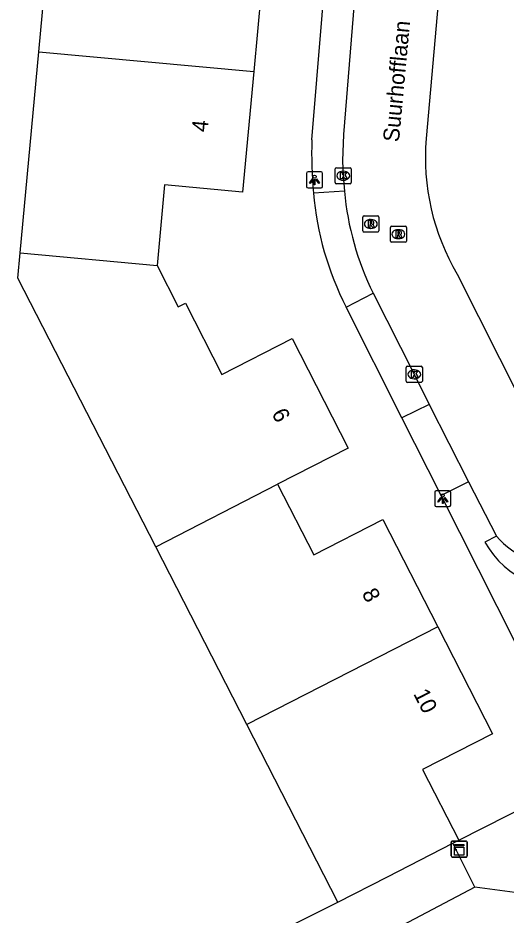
# Model space of a CAD drawing. Extents: x 162722 to 165099, y 384721 to 386283.
# Drawn here: x 163925.5 to 163955.9, y 385083.1 to 385139 of the extents above; entities that cross this region are included whole.
import ezdxf

# ---------------------------------------------------------------- set-up
doc = ezdxf.new("R2010")
doc.units = 0
for name, color, linetype in [('IMGEO_Groenvoorziening', 7, 'Continuous'), ('IMGEO_Kast', 7, 'Continuous'), ('IMGEO_Kolk', 7, 'Continuous'), ('IMGEO_Lichtpunt', 7, 'Continuous'), ('IMGEO_Openbare_ruimte_label', 7, 'Continuous'), ('IMGEO_Pand', 7, 'Continuous'), ('IMGEO_Pand_nummerreeks', 7, 'Continuous'), ('IMGEO_Rijbaan_lokaal_gesloten', 7, 'Continuous'), ('IMGEO_Rioolput', 7, 'Continuous'), ('IMGEO_Voetpad_open', 7, 'Continuous')]:
    doc.layers.add(name, color=color, linetype=linetype)

msp = doc.modelspace()

# ---------------------------------------------------------------- linework, layer by layer
at = {"layer": 'IMGEO_Groenvoorziening'}
for points in [[(163952.955, 385087.764), (163960.697, 385091.697)], [(163961.78, 385091.125), (163961.907, 385090.864), (163962.172, 385090.32), (163964.169, 385086.218), (163962.682, 385083.675), (163953.947, 385084.839)], [(163953.947, 385084.839), (163952.579, 385087.571)], [(163953.947, 385084.839), (163944.148, 385079.652), (163942.681, 385082.519)], [(163942.681, 385082.519), (163945.427, 385083.907)]]:
    msp.add_lwpolyline(points, dxfattribs=at)
at = {"layer": 'IMGEO_Kast'}
for p, q in [((163952.486, 385086.782), (163952.486, 385087.623)), ((163952.486, 385087.623), (163952.486, 385086.782)), ((163952.561, 385087.707), (163953.402, 385087.707)), ((163953.402, 385087.707), (163952.561, 385087.707)), ((163953.486, 385087.632), (163953.486, 385086.791)), ((163953.486, 385086.791), (163953.486, 385087.632)), ((163953.411, 385086.707), (163952.57, 385086.707)), ((163952.57, 385086.707), (163953.411, 385086.707))]:
    msp.add_line(p, q, dxfattribs=at)
for points in [[(163952.681, 385087.497), (163953.281, 385087.497), (163953.281, 385087.412), (163952.681, 385087.412), (163952.681, 385087.497)], [(163952.681, 385087.322), (163953.281, 385087.322), (163953.281, 385086.833), (163952.681, 385086.833), (163952.681, 385087.322)]]:
    msp.add_lwpolyline(points, dxfattribs=at)
msp.add_circle((163952.765, 385087.171), 0.0377, dxfattribs=at)
for centre, start, end in [((163952.564, 385087.629), 92.4484, 184.2845), ((163952.564, 385087.629), 92.4484, 184.2845), ((163953.408, 385087.629), 2.4484, 94.2845), ((163953.408, 385087.629), 2.4484, 94.2845), ((163952.564, 385086.785), 182.4484, 274.2845), ((163952.564, 385086.785), 182.4484, 274.2845), ((163953.408, 385086.785), 272.4484, 4.2845), ((163953.408, 385086.785), 272.4484, 4.2845)]:
    msp.add_arc(centre, 0.0779, start, end, dxfattribs=at)
at = {"layer": 'IMGEO_Kolk'}
for p, q in [((163945.257, 385128.772), (163945.257, 385129.624)), ((163945.332, 385129.698), (163946.184, 385129.698)), ((163945.745, 385129.478), (163945.77, 385129.478)), ((163946.258, 385129.624), (163946.258, 385128.772)), ((163945.768, 385128.918), (163945.743, 385128.918)), ((163946.184, 385128.698), (163945.332, 385128.698)), ((163949.685, 385116.387), (163949.685, 385117.239)), ((163949.76, 385117.313), (163950.612, 385117.313)), ((163950.173, 385117.093), (163950.198, 385117.093)), ((163950.686, 385117.239), (163950.686, 385116.387)), ((163950.196, 385116.533), (163950.171, 385116.533)), ((163950.612, 385116.313), (163949.76, 385116.313))]:
    msp.add_line(p, q, dxfattribs=at)
for points in [[(163945.257, 385128.772), (163945.257, 385129.624)], [(163945.332, 385129.698), (163946.184, 385129.698)], [(163945.578, 385129.398), (163945.701, 385129.398), (163945.701, 385129.247), (163945.831, 385129.398), (163945.995, 385129.398), (163945.849, 385129.247), (163946.002, 385128.998), (163945.85, 385128.998), (163945.765, 385129.162), (163945.701, 385129.095), (163945.701, 385128.998), (163945.578, 385128.998), (163945.578, 385129.398)], [(163946.258, 385129.624), (163946.258, 385128.772)], [(163946.184, 385128.698), (163945.332, 385128.698)], [(163949.685, 385116.387), (163949.685, 385117.239)], [(163949.76, 385117.313), (163950.612, 385117.313)], [(163950.006, 385117.013), (163950.129, 385117.013), (163950.129, 385116.862), (163950.259, 385117.013), (163950.423, 385117.013), (163950.277, 385116.862), (163950.43, 385116.613), (163950.278, 385116.613), (163950.193, 385116.777), (163950.129, 385116.71), (163950.129, 385116.613), (163950.006, 385116.613), (163950.006, 385117.013)], [(163950.686, 385117.239), (163950.686, 385116.387)], [(163950.612, 385116.313), (163949.76, 385116.313)]]:
    msp.add_lwpolyline(points, dxfattribs=at)
for centre, start, end in [((163945.334, 385129.622), 91.552, 178.448), ((163945.334, 385129.622), 91.552, 178.448), ((163946.182, 385129.622), 1.552, 88.448), ((163946.182, 385129.622), 1.552, 88.448), ((163945.334, 385128.774), 181.552, 268.448), ((163945.334, 385128.774), 181.552, 268.448), ((163946.182, 385128.774), 271.552, 358.448), ((163946.182, 385128.774), 271.552, 358.448), ((163949.762, 385117.237), 91.552, 178.448), ((163949.762, 385117.237), 91.552, 178.448), ((163950.61, 385117.237), 1.552, 88.448), ((163950.61, 385117.237), 1.552, 88.448), ((163949.762, 385116.389), 181.552, 268.448), ((163949.762, 385116.389), 181.552, 268.448), ((163950.61, 385116.389), 271.552, 358.448), ((163950.61, 385116.389), 271.552, 358.448)]:
    msp.add_arc(centre, 0.0765, start, end, dxfattribs=at)
for centre, major_axis, ratio, start_param, end_param in [((163945.744, 385129.198), (-0.387, 0.002), 0.722429, 4.712389, 7.853982), ((163945.769, 385129.198), (-0.39, 0.002), 0.717154, 1.570796, 4.712389), ((163950.172, 385116.813), (-0.387, 0.002), 0.722429, 4.712389, 7.853982), ((163950.197, 385116.813), (-0.39, 0.002), 0.717154, 1.570796, 4.712389)]:
    msp.add_ellipse(centre, major_axis=major_axis, ratio=ratio, start_param=start_param, end_param=end_param, dxfattribs=at)
at = {"layer": 'IMGEO_Lichtpunt'}
for p, q in [((163943.471, 385129.342), (163943.471, 385128.535)), ((163943.471, 385129.342), (163943.471, 385128.535)), ((163944.373, 385129.437), (163943.565, 385129.437)), ((163944.373, 385129.437), (163943.565, 385129.437)), ((163944.467, 385128.535), (163944.467, 385129.342)), ((163944.467, 385128.535), (163944.467, 385129.342)), ((163943.565, 385128.441), (163944.373, 385128.441)), ((163943.565, 385128.441), (163944.373, 385128.441)), ((163951.457, 385109.463), (163951.457, 385108.656)), ((163951.457, 385109.463), (163951.457, 385108.656)), ((163952.359, 385109.558), (163951.551, 385109.558)), ((163952.359, 385109.558), (163951.551, 385109.558)), ((163952.453, 385108.656), (163952.453, 385109.463)), ((163952.453, 385108.656), (163952.453, 385109.463)), ((163951.551, 385108.562), (163952.359, 385108.562)), ((163951.551, 385108.562), (163952.359, 385108.562))]:
    msp.add_line(p, q, dxfattribs=at)
for points in [[(163943.845, 385129.006), (163943.884, 385128.978), (163943.696, 385128.716), (163943.658, 385128.743), (163943.845, 385129.006)], [(163943.947, 385128.958), (163943.994, 385128.958), (163943.994, 385128.636), (163943.947, 385128.636), (163943.947, 385128.958)], [(163944.057, 385128.978), (163944.095, 385129.005), (163944.282, 385128.743), (163944.243, 385128.715), (163944.057, 385128.978)], [(163951.831, 385109.127), (163951.87, 385109.099), (163951.682, 385108.837), (163951.644, 385108.864), (163951.831, 385109.127)], [(163951.933, 385109.079), (163951.98, 385109.079), (163951.98, 385108.757), (163951.933, 385108.757), (163951.933, 385109.079)], [(163952.043, 385109.099), (163952.081, 385109.126), (163952.268, 385108.864), (163952.229, 385108.836), (163952.043, 385109.099)]]:
    msp.add_lwpolyline(points, dxfattribs=at)
for centre in [(163943.97, 385129.14), (163951.956, 385109.261)]:
    msp.add_circle(centre, 0.0994, dxfattribs=at)
for centre, start, end in [((163943.565, 385129.342), 90, 180), ((163943.565, 385129.342), 90, 180), ((163944.373, 385129.342), 0, 90), ((163944.373, 385129.342), 0, 90), ((163943.565, 385128.535), 180, 270), ((163943.565, 385128.535), 180, 270), ((163944.373, 385128.535), 270, 0), ((163944.373, 385128.535), 270, 360), ((163951.551, 385109.463), 90, 180), ((163951.551, 385109.463), 90, 180), ((163952.359, 385109.463), 0, 90), ((163952.359, 385109.463), 0, 90), ((163951.551, 385108.656), 180, 270), ((163951.551, 385108.656), 180, 270), ((163952.359, 385108.656), 270, 0), ((163952.359, 385108.656), 270, 360)]:
    msp.add_arc(centre, 0.0946, start, end, dxfattribs=at)
at = {"layer": 'IMGEO_Pand'}
for points in [[(163926.79, 385136.924), (163927.93, 385149.301), (163931.403, 385148.981), (163936.381, 385148.522), (163935.933, 385143.661), (163940.873, 385143.206), (163940.181, 385135.69)], [(163925.634, 385124.386), (163926.79, 385136.924)], [(163926.79, 385136.924), (163940.181, 385135.69)], [(163940.181, 385135.69), (163939.488, 385128.173), (163934.624, 385128.621), (163934.161, 385123.598)], [(163934.076, 385106.062), (163925.49, 385122.819), (163925.634, 385124.386)], [(163925.634, 385124.386), (163934.161, 385123.598)], [(163934.161, 385123.598), (163935.481, 385121.023), (163935.921, 385121.248), (163938.196, 385116.808), (163942.568, 385119.048), (163946.07, 385112.214), (163941.667, 385109.956)], [(163934.076, 385106.062), (163941.667, 385109.956)], [(163941.667, 385109.956), (163943.925, 385105.548), (163948.225, 385107.751), (163951.644, 385101.078)], [(163939.752, 385094.983), (163934.076, 385106.062)], [(163951.644, 385101.078), (163939.752, 385094.983)], [(163951.644, 385101.078), (163955.063, 385094.406), (163950.698, 385092.169), (163952.955, 385087.764)], [(163945.427, 385083.907), (163939.752, 385094.983)], [(163945.427, 385083.907), (163948.506, 385085.485), (163952.579, 385087.571)], [(163952.579, 385087.571), (163952.955, 385087.764)]]:
    msp.add_lwpolyline(points, dxfattribs=at)
at = {"layer": 'IMGEO_Rijbaan_lokaal_gesloten'}
for points in [[(163954.865, 385176.188), (163950.926, 385131.52)], [(163946.667, 385142.814), (163945.777, 385131.775), (163945.709, 385130.132), (163945.758, 385129.198), (163945.828, 385128.235)], [(163952.865, 385123.051), (163956.817, 385115.183)], [(163947.623, 385121.871), (163950.186, 385116.813), (163951.121, 385114.939)], [(163951.121, 385114.939), (163953.559, 385110.107)], [(163953.559, 385110.107), (163955.301, 385106.72)]]:
    msp.add_lwpolyline(points, dxfattribs=at)
for centre, radius, start, end in [((163965.158, 385130.322), 14.282, 175.1881, 210.6034), ((163963.895, 385129.896), 18.143, 185.2519, 206.2508), ((163959.806, 385110.722), 6.026, 221.6166, 269.9014)]:
    msp.add_arc(centre, radius, start, end, dxfattribs=at)
at = {"layer": 'IMGEO_Rioolput'}
for p, q in [((163946.976, 385125.761), (163946.976, 385126.613)), ((163947.051, 385126.687), (163947.903, 385126.687)), ((163947.977, 385126.613), (163947.977, 385125.761)), ((163947.464, 385126.467), (163947.489, 385126.467)), ((163948.695, 385125.126), (163948.695, 385125.978)), ((163948.77, 385126.052), (163949.622, 385126.052)), ((163949.696, 385125.978), (163949.696, 385125.126)), ((163947.903, 385125.687), (163947.051, 385125.687)), ((163947.487, 385125.907), (163947.462, 385125.907)), ((163949.183, 385125.832), (163949.208, 385125.832)), ((163949.622, 385125.052), (163948.77, 385125.052)), ((163949.206, 385125.272), (163949.181, 385125.272))]:
    msp.add_line(p, q, dxfattribs=at)
for points in [[(163946.976, 385125.761), (163946.976, 385126.613)], [(163947.051, 385126.687), (163947.903, 385126.687)], [(163947.977, 385126.613), (163947.977, 385125.761)], [(163947.565, 385126.385), (163947.313, 385126.387), (163947.313, 385125.987)], [(163947.313, 385125.987), (163947.437, 385125.987), (163947.437, 385126.149), (163947.448, 385126.149)], [(163947.491, 385126.306), (163947.437, 385126.306), (163947.437, 385126.225)], [(163947.437, 385126.225), (163947.489, 385126.225)], [(163947.495, 385126.12), (163947.566, 385125.987), (163947.706, 385125.987), (163947.641, 385126.113)], [(163948.695, 385125.126), (163948.695, 385125.978)], [(163948.77, 385126.052), (163949.622, 385126.052)], [(163949.696, 385125.978), (163949.696, 385125.126)], [(163947.903, 385125.687), (163947.051, 385125.687)], [(163949.284, 385125.75), (163949.032, 385125.752), (163949.032, 385125.352)], [(163949.032, 385125.352), (163949.156, 385125.352), (163949.156, 385125.514), (163949.167, 385125.514)], [(163949.21, 385125.671), (163949.156, 385125.671), (163949.156, 385125.59)], [(163949.156, 385125.59), (163949.208, 385125.59)], [(163949.214, 385125.485), (163949.285, 385125.352), (163949.425, 385125.352), (163949.36, 385125.478)], [(163949.622, 385125.052), (163948.77, 385125.052)]]:
    msp.add_lwpolyline(points, dxfattribs=at)
for centre, radius, start, end in [((163947.053, 385126.611), 0.0765, 91.552, 178.448), ((163947.053, 385126.611), 0.0765, 91.552, 178.448), ((163947.901, 385126.611), 0.0765, 1.552, 88.448), ((163947.901, 385126.611), 0.0765, 1.552, 88.448), ((163947.447, 385126.096), 0.0533, 26.0293, 88.6989), ((163947.473, 385126.414), 0.19, 274.7715, 282.9687), ((163947.497, 385126.21), 0.0964, 77.0061, 93.1865), ((163947.511, 385126.267), 0.0378, 276.6634, 79.6772), ((163947.564, 385126.275), 0.109, 350.3612, 89.416), ((163947.562, 385126.275), 0.112, 277.5842, 350.9817), ((163947.546, 385126.06), 0.108, 29.5134, 73.7905), ((163948.772, 385125.976), 0.0765, 91.552, 178.448), ((163948.772, 385125.976), 0.0765, 91.552, 178.448), ((163949.62, 385125.976), 0.0765, 1.552, 88.448), ((163949.62, 385125.976), 0.0765, 1.552, 88.448), ((163947.053, 385125.763), 0.0765, 181.552, 268.448), ((163947.053, 385125.763), 0.0765, 181.552, 268.448), ((163947.901, 385125.763), 0.0765, 271.552, 358.448), ((163947.901, 385125.763), 0.0765, 271.552, 358.448), ((163949.166, 385125.461), 0.0533, 26.0293, 88.6989), ((163949.192, 385125.779), 0.19, 274.7715, 282.9687), ((163949.216, 385125.575), 0.0964, 77.0061, 93.1865), ((163949.23, 385125.632), 0.0378, 276.6634, 79.6772), ((163949.283, 385125.64), 0.109, 350.3612, 89.416), ((163949.281, 385125.64), 0.112, 277.5842, 350.9817), ((163949.265, 385125.425), 0.108, 29.5134, 73.7905), ((163948.772, 385125.128), 0.0765, 181.552, 268.448), ((163948.772, 385125.128), 0.0765, 181.552, 268.448), ((163949.62, 385125.128), 0.0765, 271.552, 358.448), ((163949.62, 385125.128), 0.0765, 271.552, 358.448)]:
    msp.add_arc(centre, radius, start, end, dxfattribs=at)
for centre, major_axis, ratio, start_param, end_param in [((163947.463, 385126.187), (-0.387, 0.002), 0.722429, 4.712389, 7.853982), ((163947.488, 385126.187), (-0.39, 0.002), 0.717154, 1.570796, 4.712389), ((163949.182, 385125.552), (-0.387, 0.002), 0.722429, 4.712389, 7.853982), ((163949.207, 385125.552), (-0.39, 0.002), 0.717154, 1.570796, 4.712389)]:
    msp.add_ellipse(centre, major_axis=major_axis, ratio=ratio, start_param=start_param, end_param=end_param, dxfattribs=at)
at = {"layer": 'IMGEO_Voetpad_open'}
for points in [[(163943.805, 385131.438), (163944.749, 385142.995)], [(163945.828, 385128.235), (163943.9, 385128.114)], [(163945.936, 385121.003), (163947.623, 385121.871)], [(163949.405, 385114.092), (163945.936, 385121.003)], [(163951.121, 385114.939), (163949.405, 385114.092)], [(163951.859, 385109.26), (163949.405, 385114.092)], [(163953.559, 385110.107), (163951.859, 385109.26)], [(163956.503, 385100.031), (163951.859, 385109.26)], [(163955.301, 385106.72), (163954.586, 385106.357)]]:
    msp.add_lwpolyline(points, dxfattribs=at)
for centre, radius, start, end in [((163970.652, 385130.542), 26.862, 178.0883, 185.1858), ((163963.285, 385129.817), 19.46, 185.0217, 206.9329), ((163959.594, 385109.133), 5.726, 208.9982, 284.9995)]:
    msp.add_arc(centre, radius, start, end, dxfattribs=at)

# ---------------------------------------------------------------- texts
at = {"layer": 'IMGEO_Openbare_ruimte_label'}
msp.add_text('Suurhofflaan', height=1, rotation=84.7226, dxfattribs=at).set_placement((163949.227, 385131.266))
at = {"layer": 'IMGEO_Pand_nummerreeks'}
for s, rotation, p in [('4', 84.7362, (163937.299, 385131.888)), ('6', 297.1323, (163941.274, 385114.379)), ('8', 297.1307, (163946.892, 385103.16)), ('10', 297.1307, (163950.101, 385096.898))]:
    msp.add_text(s, height=1, rotation=rotation, dxfattribs=at).set_placement(p)

doc.saveas('drawing.dxf')
